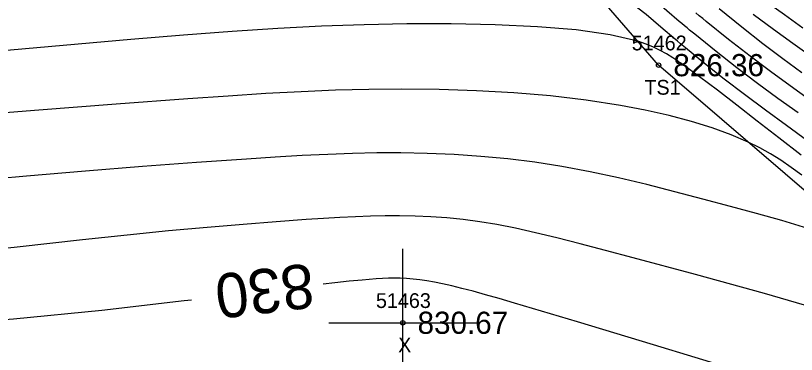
# Model space of a CAD drawing. Extents: x 1378535 to 1380697, y 997729 to 1000024.
# Drawn here: x 1380052.2 to 1380105.1, y 998503.6 to 998526.5 of the extents above; entities that cross this region are included whole.
import ezdxf

# ---------------------------------------------------------------- set-up
doc = ezdxf.new("R2010")
doc.units = 0
for name, color, linetype in [('RD_DTM_BkLn1', 7, 'Continuous'), ('RD_DTM_BkLn2', 7, 'Continuous'), ('RD_DTM_BkLn_txCode', 7, 'Continuous'), ('RD_DTM_Major1', 7, 'Continuous'), ('RD_DTM_Major1_Lbl', 7, 'Continuous'), ('RD_DTM_Minor1', 7, 'Continuous'), ('RD_EX_Misc', 7, 'Continuous'), ('RD_EX_Misc_txCode', 7, 'Continuous'), ('RD_EX_TX_Misc_ELEV', 7, 'Continuous'), ('RD_SMD_Locator', 7, 'Continuous')]:
    doc.layers.add(name, color=color, linetype=linetype)

msp = doc.modelspace()

# ---------------------------------------------------------------- linework, layer by layer
at = {"layer": 'RD_DTM_BkLn1'}
msp.add_spline([(1380175.67, 998511.711), (1380133.166, 998550.295), (1380089.617, 998590.124), (1380045.831, 998629.741), (1380004.729, 998667.113)], degree=3, dxfattribs=at)
at = {"layer": 'RD_DTM_BkLn2'}
msp.add_lwpolyline([(1380252.918, 998398.067), (1380204.142, 998434.59), (1380151.218, 998475.61), (1380095.777, 998523.128), (1380059.674, 998564.774), (1380017.136, 998611.833), (1379979.819, 998653.892), (1379930.027, 998698.097), (1379888.044, 998739.788), (1379855.325, 998772.813)], dxfattribs=at)
at = {"layer": 'RD_DTM_Major1'}
for points in [[(1380105.54, 998525.638), (1380104.298, 998526.525), (1380102.99, 998527.462), (1380101.596, 998528.469), (1380101.28, 998528.698), (1380100.958, 998528.932), (1380100.631, 998529.17), (1380099.957, 998529.662), (1380099.61, 998529.917), (1380096.64, 998532.112), (1380093.39, 998534.555), (1380091.102, 998536.309)], [(1380105.886, 998517.99), (1380104.444, 998519.035), (1380103.013, 998520.084), (1380101.604, 998521.135), (1380100.225, 998522.187), (1380098.887, 998523.24), (1380097.599, 998524.293), (1380097.488, 998524.386), (1380097.378, 998524.478), (1380097.269, 998524.571), (1380097.051, 998524.755), (1380096.942, 998524.848), (1380095.937, 998525.708), (1380094.934, 998526.547), (1380093.907, 998527.345), (1380092.832, 998528.081), (1380091.685, 998528.733), (1380090.442, 998529.282), (1380089.767, 998529.486)], [(1380101.067, 998502.48), (1380095.423, 998504.203), (1380090.273, 998505.762), (1380086.008, 998507.031), (1380084.979, 998507.329), (1380084.049, 998507.594), (1380083.21, 998507.825), (1380082.453, 998508.025), (1380081.767, 998508.195), (1380081.143, 998508.337), (1380080.593, 998508.449), (1380080.083, 998508.538), (1380079.605, 998508.606), (1380079.151, 998508.655), (1380078.711, 998508.688), (1380078.278, 998508.705), (1380077.887, 998508.709), (1380077.488, 998508.703), (1380077.075, 998508.687), (1380076.643, 998508.662), (1380076.185, 998508.629), (1380075.696, 998508.588), (1380074.826, 998508.505), (1380073.841, 998508.402), (1380073.07, 998508.315)], [(1380064.135, 998507.233), (1380063.654, 998507.174), (1380058.076, 998506.531), (1380052.085, 998505.936), (1380046.081, 998505.492), (1380040.465, 998505.305), (1380035.639, 998505.48), (1380033.858, 998505.694), (1380032.268, 998505.983), (1380030.833, 998506.333), (1380029.512, 998506.727), (1380028.268, 998507.152), (1380027.062, 998507.592)]]:
    msp.add_lwpolyline(points, dxfattribs=at)
at = {"layer": 'RD_DTM_Minor1'}
for points in [[(1380105.219, 998519.891), (1380103.857, 998520.874), (1380102.479, 998521.887), (1380101.082, 998522.94), (1380099.665, 998524.046), (1380098.222, 998525.216), (1380097.876, 998525.504), (1380097.703, 998525.649), (1380097.529, 998525.796), (1380097.354, 998525.944), (1380097.178, 998526.092), (1380095.504, 998527.529)], [(1380105.997, 998520.788), (1380104.696, 998521.722), (1380103.359, 998522.699), (1380101.972, 998523.74), (1380100.521, 998524.863), (1380098.991, 998526.089), (1380098.761, 998526.277), (1380098.53, 998526.467), (1380098.297, 998526.66)], [(1380105.481, 998522.616), (1380104.194, 998523.56), (1380102.843, 998524.577), (1380101.408, 998525.695), (1380099.868, 998526.939)], [(1380106.122, 998523.69), (1380104.873, 998524.586), (1380103.565, 998525.534), (1380102.176, 998526.556)], [(1380105.424, 998517.04), (1380103.915, 998518.208), (1380102.462, 998519.341), (1380101.077, 998520.422), (1380099.77, 998521.43), (1380098.552, 998522.347), (1380097.434, 998523.154), (1380097.387, 998523.186), (1380097.341, 998523.218), (1380097.295, 998523.251), (1380097.249, 998523.282), (1380097.203, 998523.314), (1380097.157, 998523.345), (1380096.736, 998523.627), (1380096.315, 998523.887), (1380095.882, 998524.128), (1380095.424, 998524.35), (1380094.928, 998524.554), (1380094.379, 998524.74), (1380092.498, 998525.182), (1380090.195, 998525.508), (1380087.568, 998525.73), (1380084.715, 998525.863), (1380081.735, 998525.92), (1380078.726, 998525.914), (1380075.837, 998525.859), (1380072.947, 998525.756), (1380069.989, 998525.607), (1380066.896, 998525.41), (1380063.602, 998525.165), (1380060.041, 998524.872), (1380053.668, 998524.309), (1380046.791, 998523.689)], [(1380105.473, 998515.694), (1380104.752, 998516.213), (1380104.055, 998516.687), (1380103.357, 998517.124), (1380102.631, 998517.533), (1380101.853, 998517.92), (1380100.694, 998518.416), (1380099.405, 998518.884), (1380097.998, 998519.321), (1380096.484, 998519.723), (1380094.877, 998520.087), (1380093.188, 998520.408), (1380090.866, 998520.762), (1380088.452, 998521.042), (1380085.97, 998521.251), (1380083.448, 998521.395), (1380080.914, 998521.479), (1380078.394, 998521.506), (1380076.146, 998521.486), (1380073.889, 998521.426), (1380071.577, 998521.33), (1380069.168, 998521.2), (1380066.618, 998521.039), (1380063.884, 998520.85), (1380059.038, 998520.493), (1380053.804, 998520.089), (1380048.388, 998519.659)], [(1380105.873, 998512.069), (1380104.132, 998512.609), (1380102.396, 998513.097), (1380100.654, 998513.565), (1380098.779, 998514.065), (1380096.885, 998514.562), (1380094.978, 998515.044), (1380093.063, 998515.497), (1380091.144, 998515.91), (1380089.228, 998516.269), (1380087.391, 998516.554), (1380085.561, 998516.782), (1380083.738, 998516.955), (1380081.922, 998517.079), (1380080.114, 998517.155), (1380078.313, 998517.188), (1380076.693, 998517.184), (1380075.057, 998517.15), (1380073.381, 998517.09), (1380071.641, 998517.005), (1380069.815, 998516.9), (1380067.878, 998516.775), (1380064.492, 998516.541), (1380060.832, 998516.269), (1380056.97, 998515.961), (1380052.979, 998515.623), (1380048.931, 998515.255)], [(1380107.825, 998506.263), (1380102.959, 998507.666), (1380098.277, 998508.954), (1380094.063, 998510.083), (1380092.173, 998510.587), (1380090.455, 998511.039), (1380088.886, 998511.439), (1380087.44, 998511.789), (1380086.096, 998512.088), (1380084.828, 998512.337), (1380083.663, 998512.53), (1380082.536, 998512.68), (1380081.439, 998512.792), (1380080.362, 998512.869), (1380079.296, 998512.915), (1380078.229, 998512.934), (1380077.26, 998512.93), (1380076.271, 998512.909), (1380075.254, 998512.872), (1380074.196, 998512.821), (1380073.087, 998512.756), (1380071.915, 998512.679), (1380069.873, 998512.532), (1380067.64, 998512.356), (1380065.214, 998512.148), (1380062.595, 998511.905), (1380059.781, 998511.624), (1380056.77, 998511.304), (1380052.343, 998510.808), (1380047.713, 998510.307)]]:
    msp.add_lwpolyline(points, dxfattribs=at)
at = {"layer": 'RD_EX_Misc'}
for p, q in [((1380078.453, 998500.695), (1380078.453, 998510.695)), ((1380073.453, 998505.695), (1380083.453, 998505.695))]:
    msp.add_line(p, q, dxfattribs=at)
at = {"layer": 'RD_SMD_Locator'}
for centre in [(1380095.777, 998523.128), (1380078.453, 998505.695)]:
    msp.add_circle(centre, 0.15, dxfattribs=at)

# ---------------------------------------------------------------- texts
at = {"layer": 'RD_DTM_BkLn_txCode'}
for s, p in [('51462', (1380093.958, 998524.128)), ('TS1', (1380094.816, 998521.128))]:
    msp.add_text(s, height=1, dxfattribs=at).set_placement(p)
at = {"layer": 'RD_DTM_Major1_Lbl'}
msp.add_text('830', height=3, rotation=186.9076, dxfattribs=at).set_placement((1380072.244, 998509.734))
at = {"layer": 'RD_EX_Misc_txCode'}
for s, p in [('51463', (1380076.634, 998506.695)), ('X', (1380078.138, 998503.695))]:
    msp.add_text(s, height=1, dxfattribs=at).set_placement(p)
at = {"layer": 'RD_EX_TX_Misc_ELEV'}
for s, p in [('826.36', (1380096.777, 998522.378)), ('830.67', (1380079.453, 998504.945))]:
    msp.add_text(s, height=1.5, dxfattribs=at).set_placement(p)

doc.saveas('drawing.dxf')
